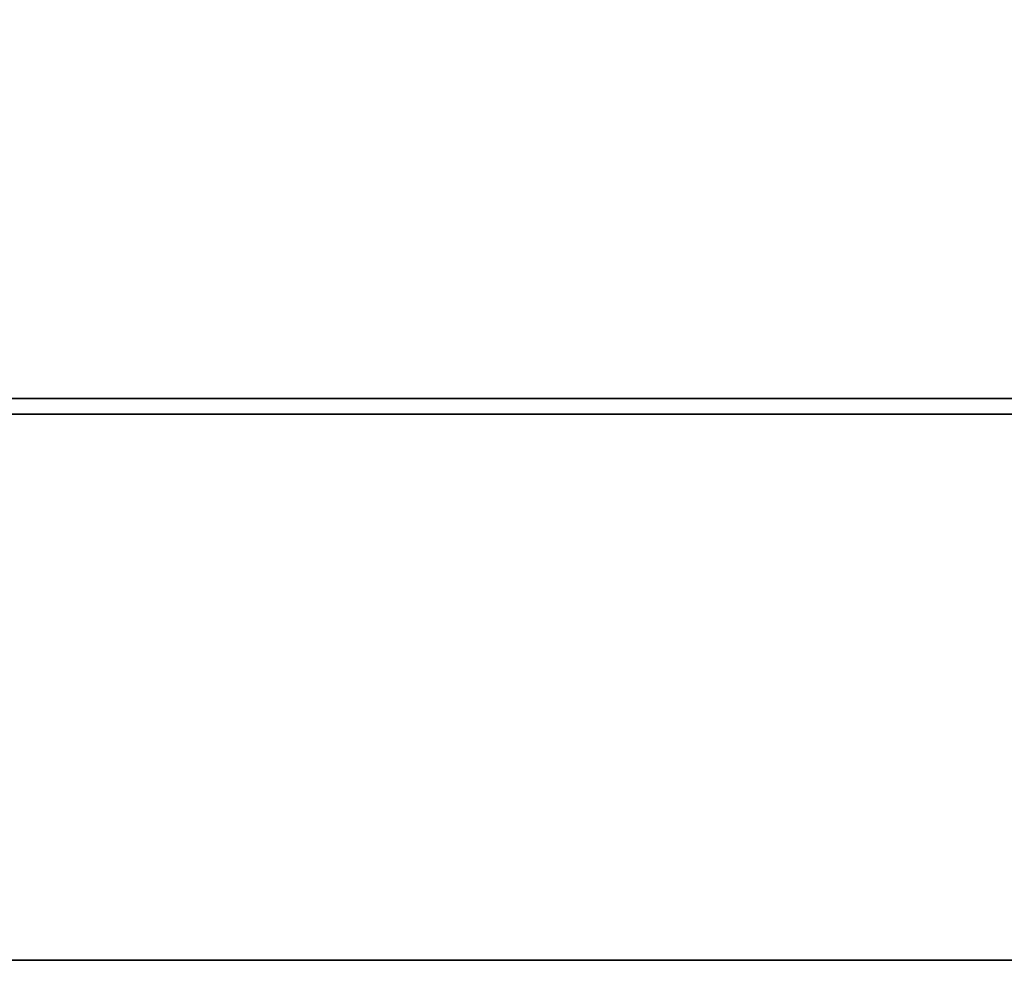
# Model space of a CAD drawing. Header units: millimetres. Extents: x -490 to 6690, y -115 to 152.
# Tile 260 of 656: x 1137.27 to 1140.43, y -8.01 to -4.99. Entities that reach past the tile are written whole.
import ezdxf

# ---------------------------------------------------------------- set-up
doc = ezdxf.new("R2010")
doc.units = ezdxf.units.MM
doc.layers.add('151', color=253, linetype='Continuous')

# ---------------------------------------------------------------- blocks, each defined once
blk = doc.blocks.new('UG_SURFACE_002')
at = {"layer": '151', "color": 252, "linetype": 'Continuous', "lineweight": 35}
for points in [[(2040, -6.2, 2202.5001), (2040, 133.2, 2202.5001), (960, 133.2, 2202.5001), (960, -6.2, 2202.5001)], [(1110, -6.2, 2052.5), (1110, 133.2, 2052.5), (1890, 133.2, 2052.5), (1890, -6.2, 2052.5)], [(2040, -6.2, 2202.5001), (960, -6.2, 2202.5001), (1110, -6.2, 2052.5), (1890, -6.2, 2052.5)]]:
    blk.add_3dface(points, dxfattribs=at)
blk = doc.blocks.new('UG_SURFACE_133')
at = {"layer": '151', "color": 254, "linetype": 'Continuous', "lineweight": 35}
for points in [[(1875.25, -10, 2032.7499), (1875.25, 136.75, 2032.7499), (1124.75, 136.75, 2032.7499), (1124.75, -10, 2032.7499)], [(1867.4999, 21, 2025.0001), (1867.4999, -8, 2025.0001), (1132.5001, -8, 2025.0001), (1132.5001, 21, 2025.0001)], [(1867.4999, -8, 2025.0001), (1869.5, -10, 2027), (1130.5, -10, 2027), (1132.5001, -8, 2025.0001)]]:
    blk.add_3dface(points, dxfattribs=at)
blk = doc.blocks.new('UG_SURFACE_158')
at = {"layer": '151', "color": 14, "linetype": 'Continuous', "lineweight": 35}
for points in [[(1943.2499, -6.25, 2100.75), (1938.2499, -6.25, 2095.7501), (1061.7501, -6.25, 2095.7501), (1056.7501, -6.25, 2100.75)], [(1943.2499, -22, 2100.75), (1943.2499, -6.25, 2100.75), (1056.7501, -6.25, 2100.75), (1056.7501, -22, 2100.75)], [(1061.7501, -6.25, 2095.7501), (1938.2499, -6.25, 2095.7501), (1938.2499, -25, 2095.7501), (1061.7501, -25, 2095.7501)]]:
    blk.add_3dface(points, dxfattribs=at)
blk = doc.blocks.new('UG_SURFACE_159')
at = {"layer": '151', "color": 14, "linetype": 'Continuous', "lineweight": 35}
for points in [[(1867.3, -10, 2024.8001), (1867.3, 19, 2024.8001), (1132.7, 19, 2024.8001), (1132.7, -10, 2024.8001)], [(1863.25, 16.25, 2020.75), (1863.25, -22, 2020.75), (1136.75, -22, 2020.75), (1136.75, 16.25, 2020.75)]]:
    blk.add_3dface(points, dxfattribs=at)
blk = doc.blocks.new('UG_SURFACE_160')
at = {"layer": '151', "color": 7, "linetype": 'Continuous', "lineweight": 35}
for points in [[(1136.75, 16, 2020.75), (1136.75, -22, 2020.75), (1863.25, -22, 2020.75), (1863.25, 16, 2020.75)], [(1863, 16, 2020.4999), (1863, -22, 2020.4999), (1137, -22, 2020.4999), (1137, 16, 2020.4999)], [(1943.5, -22, 2101.0001), (1943.5, -6.25, 2101.0001), (1056.5, -6.25, 2101.0001), (1056.5, -22, 2101.0001)], [(1943.2499, -6.25, 2100.75), (1056.7501, -6.25, 2100.75), (1056.5, -6.25, 2101.0001), (1943.5, -6.25, 2101.0001)], [(1056.7501, -22, 2100.75), (1056.7501, -6.25, 2100.75), (1943.2499, -6.25, 2100.75), (1943.2499, -22, 2100.75)]]:
    blk.add_3dface(points, dxfattribs=at)

msp = doc.modelspace()

# ---------------------------------------------------------------- linework, layer by layer
at = {"layer": '151', "linetype": 'Continuous', "lineweight": -3}
for p, q in [((960, -6.2, 2202.5), (2040, -6.2, 2202.5)), ((1890, -6.2, 2052.5), (1110, -6.2, 2052.5)), ((1943.5, -6.25, 2101), (1056.5, -6.25, 2101)), ((1943.25, -6.25, 2100.75), (1056.75, -6.25, 2100.75)), ((1943.25, -6.25, 2100.75), (1056.75, -6.25, 2100.75)), ((1938.25, -6.25, 2095.75), (1061.75, -6.25, 2095.75)), ((1867.5, -8, 2025), (1132.5, -8, 2025))]:
    msp.add_line(p, q, dxfattribs=at)

# ---------------------------------------------------------------- block references
for name in ['UG_SURFACE_133', 'UG_SURFACE_002', 'UG_SURFACE_159', 'UG_SURFACE_160', 'UG_SURFACE_158']:
    msp.add_blockref(name, (0, 0), dxfattribs=at)

doc.saveas('drawing.dxf')
